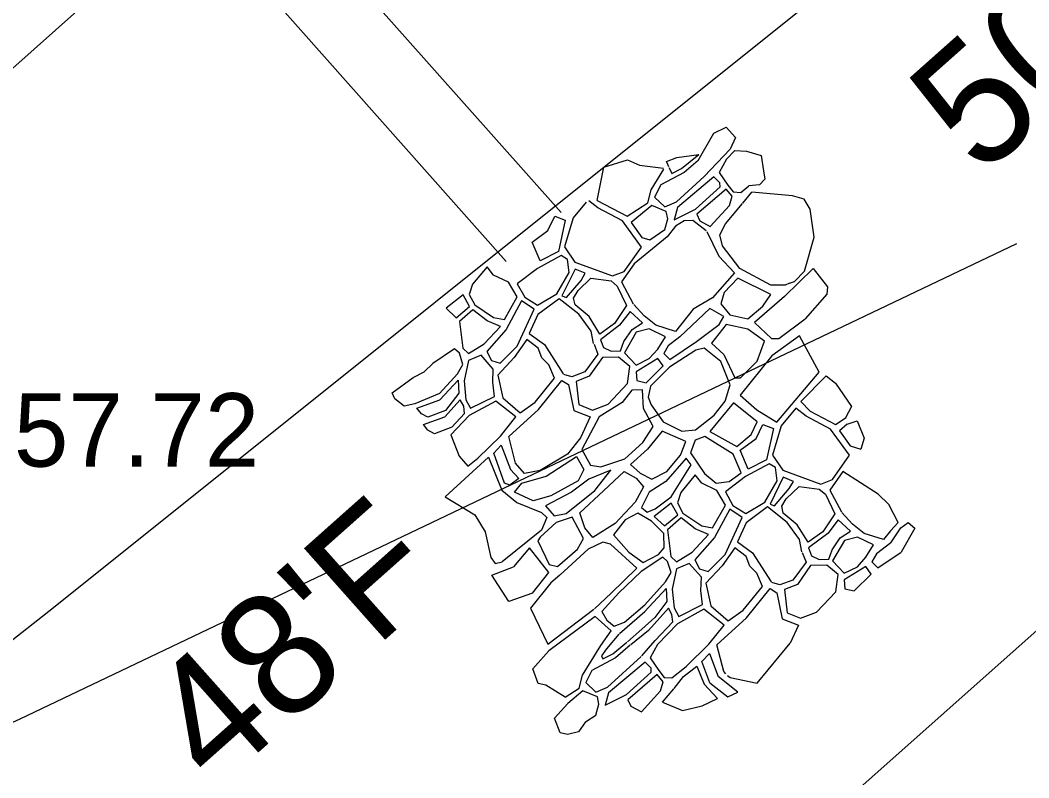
# Model space of a CAD drawing. Extents: x 49683 to 58852, y 49525 to 54803.
# Drawn here: x 55410.01 to 55451.25, y 53100.5 to 53131.47 of the extents above; entities that cross this region are included whole.
import ezdxf

# ---------------------------------------------------------------- set-up
doc = ezdxf.new("R2010")
doc.units = 0
for name, color, linetype in [('Level 13', 7, 'Continuous'), ('Level 15', 7, 'Continuous'), ('Level 18', 7, 'Continuous'), ('Level 32', 7, 'Continuous'), ('Level 33', 7, 'Continuous'), ('Level 48', 7, 'Continuous')]:
    doc.layers.add(name, color=color, linetype=linetype)

msp = doc.modelspace()

# ---------------------------------------------------------------- linework, layer by layer
at = {"layer": 'Level 13'}
msp.add_line((55456.917, 53171.479), (55307.435, 53038.607), dxfattribs=at)
at = {"layer": 'Level 15'}
for p, q in [((55413.981, 53144.019), (55432.128, 53123.603)), ((55411.739, 53142.026), (55429.886, 53121.61))]:
    msp.add_line(p, q, dxfattribs=at)
for points in [[(55437.74, 53125.732), (55438.374, 53126.848), (55438.882, 53127.095), (55439.265, 53126.671), (55439.046, 53126.197), (55437.984, 53125.083)], [(55436.54, 53125.476), (55436.491, 53125.573), (55436.434, 53125.691), (55436.862, 53125.848), (55437.766, 53125.981)], [(55436.54, 53125.447), (55436.602, 53125.319), (55436.651, 53125.197), (55437.056, 53125.406), (55437.766, 53125.981)], [(55437.726, 53125.956), (55437.657, 53125.896)], [(55439.23, 53126.139), (55438.895, 53125.786), (55438.593, 53125.238), (55438.949, 53124.725), (55439.161, 53124.445), (55439.474, 53124.423), (55439.811, 53124.696)], [(55439.23, 53126.139), (55439.716, 53126.117), (55440.313, 53125.931), (55440.412, 53125.314), (55440.453, 53124.966), (55440.243, 53124.733), (55439.811, 53124.696)], [(55433.608, 53124.097), (55433.883, 53125.456), (55434.845, 53125.765), (55435.339, 53125.538), (55436.314, 53125.412)], [(55437.74, 53125.732), (55437.166, 53125.246), (55436.21, 53124.731), (55435.952, 53124.228), (55436.368, 53123.837), (55436.846, 53124.045), (55437.984, 53125.083)], [(55433.608, 53124.097), (55434.836, 53123.455), (55435.682, 53124.007), (55435.817, 53124.534), (55436.333, 53125.371)], [(55439.566, 53123.988), (55439.922, 53124.434)], [(55441.47, 53120.717), (55441.674, 53120.792), (55442.086, 53121.211), (55442.475, 53122.594), (55442.315, 53123.749), (55442.074, 53124.147), (55441.597, 53124.291), (55439.922, 53124.434)], [(55433.152, 53124.033), (55432.618, 53123.391), (55432.262, 53122.202), (55432.69, 53121.578), (55434.233, 53121.016), (55434.711, 53121.201), (55435.41, 53122.194), (55434.64, 53123.259), (55433.636, 53123.797), (55433.264, 53124.08)], [(55441.47, 53120.717), (55441.291, 53120.631), (55440.703, 53120.631), (55439.444, 53121.322), (55438.731, 53122.245), (55438.616, 53122.696), (55438.848, 53123.137), (55439.55, 53123.972)], [(55438.059, 53122.862), (55437.519, 53123.274), (55437.164, 53123.262), (55436.808, 53123.053), (55436.465, 53122.612), (55435.116, 53121.507), (55434.6, 53120.772), (55435.077, 53119.876)], [(55438.085, 53122.836), (55438.573, 53121.815), (55439.224, 53121.143), (55438.32, 53120.114), (55437.532, 53119.661), (55436.806, 53118.747), (55436.009, 53118.998), (55435.527, 53119.376), (55435.103, 53119.85)], [(55441.268, 53120.177), (55442.435, 53121.311), (55443.025, 53120.566), (55443, 53120.274), (55442.106, 53119.265)], [(55433.46, 53118.253), (55433.36, 53118.749), (55432.859, 53119.446), (55432.051, 53120.083), (55431.18, 53119.432), (55430.824, 53118.66), (55431.449, 53118.207), (55432.211, 53117.017)], [(55441.268, 53120.177), (55440.04, 53119.108), (55440.732, 53118.458), (55441.026, 53118.458), (55442.106, 53119.265)], [(55427.156, 53116.201), (55427.893, 53117.016), (55428.117, 53117.396), (55427.972, 53117.854), (55427.771, 53118.032), (55426.888, 53117.439), (55426.525, 53117.094)], [(55433.475, 53118.227), (55433.637, 53117.821), (55433.099, 53117.093), (55432.561, 53116.892), (55432.238, 53116.989)], [(55427.156, 53116.201), (55426.141, 53115.779), (55425.708, 53115.695), (55425.325, 53115.985), (55425.224, 53116.234), (55426.079, 53116.868), (55426.525, 53117.094)], [(55441.926, 53115.874), (55442.969, 53116.936), (55443.348, 53116.635), (55443.999, 53115.674), (55443.765, 53115.207)], [(55427.169, 53115.944), (55427.915, 53116.748), (55427.948, 53116.222), (55427.402, 53115.507)], [(55427.402, 53115.507), (55426.682, 53115.235), (55426.416, 53115.382), (55426.235, 53115.614), (55427.169, 53115.944)], [(55427.661, 53114.832), (55428.181, 53115.385), (55428.148, 53115.686), (55428.003, 53115.943), (55427.381, 53115.252)], [(55428.319, 53113.235), (55428.727, 53113.564), (55429.655, 53114.47), (55430.282, 53115.253), (55429.456, 53115.9), (55428.371, 53115.307), (55427.624, 53114.518)], [(55441.926, 53115.874), (55442.319, 53115.481), (55443.348, 53114.944), (55443.785, 53115.229)], [(55427.661, 53114.832), (55426.951, 53114.564), (55426.685, 53114.71), (55426.504, 53114.943), (55427.381, 53115.252)], [(55443.832, 53114.956), (55443.507, 53114.686), (55443.947, 53114.074), (55444.392, 53113.938)], [(55443.832, 53114.956), (55444.234, 53115.087), (55444.515, 53114.387), (55444.392, 53113.938)], [(55427.624, 53114.518), (55427.959, 53113.64), (55428.319, 53113.235)], [(55429.156, 53113.599), (55427.385, 53111.979), (55428.605, 53111.249), (55429.02, 53110.557), (55429.261, 53109.497), (55429.437, 53109.257), (55429.713, 53109.328)], [(55429.156, 53113.599), (55429.7, 53112.262), (55430.321, 53111.746), (55431.332, 53111.347), (55431.543, 53111.137), (55431.321, 53110.62), (55429.713, 53109.328)], [(55443.646, 53113.022), (55443.112, 53112.26), (55443.588, 53111.365)], [(55445.601, 53110.593), (55445.91, 53110.928), (55445.537, 53111.677), (55445.089, 53112.094), (55443.646, 53113.022)], [(55441.971, 53109.742), (55441.872, 53110.237), (55441.37, 53110.935), (55440.563, 53111.571), (55439.692, 53110.921), (55439.336, 53110.148), (55439.96, 53109.696), (55440.723, 53108.506)], [(55445.601, 53110.593), (55445.318, 53110.236), (55444.52, 53110.487), (55444.038, 53110.864), (55443.615, 53111.339)], [(55445.61, 53110.104), (55446.022, 53110.723), (55446.323, 53110.934), (55446.592, 53110.702), (55446.028, 53109.716)], [(55430.96, 53108.04), (55431.63, 53108.895), (55430.834, 53109.902), (55430.185, 53109.12)], [(55433.489, 53107.408), (55434.18, 53108.044), (55435.221, 53109.061), (55434.149, 53110.043), (55433.836, 53110.132), (55433.233, 53109.841), (55432.094, 53108.802)], [(55445.61, 53110.104), (55445.023, 53109.648), (55444.834, 53109.333), (55445.086, 53109.081), (55446.028, 53109.716)], [(55441.986, 53109.715), (55442.149, 53109.309), (55441.61, 53108.581), (55441.073, 53108.38), (55440.749, 53108.477)], [(55430.96, 53108.04), (55429.992, 53107.704), (55429.299, 53108.785), (55430.185, 53109.12)], [(55432.077, 53108.785), (55431.706, 53108.466), (55430.871, 53107.436), (55431.58, 53105.966), (55433.471, 53107.39)], [(55434.519, 53106.395), (55435.554, 53107.297), (55436.426, 53108.236), (55436.459, 53107.711), (55435.956, 53107.051), (55435.43, 53106.57), (55434.84, 53106.056)], [(55438.871, 53104.742), (55438.782, 53104.847), (55438.498, 53105.932), (55439.712, 53107.04), (55440.672, 53108.232), (55440.946, 53108.064), (55441.166, 53107), (55441.83, 53106.737), (55441.495, 53106.005)], [(55435.431, 53105.484), (55435.977, 53106.113), (55436.693, 53106.873), (55436.66, 53107.175), (55436.515, 53107.432), (55435.698, 53106.526), (55434.975, 53105.939)], [(55432.29, 53103.792), (55432.865, 53104.167), (55433, 53104.694), (55433.749, 53105.908), (55434.178, 53106.508), (55433.517, 53107.096), (55431.622, 53105.682)], [(55434.494, 53106.37), (55433.981, 53105.773), (55433.785, 53105.479), (55433.834, 53105.356), (55434.238, 53105.565), (55434.821, 53106.038)], [(55432.29, 53103.792), (55431.498, 53104.285), (55431.195, 53104.358), (55430.973, 53104.954), (55431.622, 53105.682)], [(55434.95, 53105.914), (55434.348, 53105.406), (55433.392, 53104.89), (55433.134, 53104.388), (55433.55, 53103.996), (55434.028, 53104.205), (55435.405, 53105.459)], [(55438.934, 53104.683), (55439.043, 53104.598), (55440.141, 53104.369), (55441.495, 53106.005)], [(55438.205, 53104.375), (55437.886, 53105.257), (55438.192, 53105.584), (55438.556, 53104.633)], [(55436.748, 53104.147), (55437.138, 53104.635), (55437.675, 53105.067), (55437.977, 53104.326)], [(55435.412, 53103.19), (55436.197, 53104.048), (55436.308, 53104.428), (55436.063, 53104.722), (55434.861, 53103.691), (55434.983, 53103.422), (55435.412, 53103.19)], [(55438.205, 53104.375), (55438.953, 53103.807), (55439.356, 53104.002), (55438.556, 53104.633)], [(55433.133, 53102.782), (55433.549, 53103.065), (55433.672, 53103.506), (55433.612, 53103.812), (55433.024, 53104.057), (55432.401, 53103.542)], [(55436.282, 53103.596), (55436.733, 53104.132)], [(55437.089, 53103.246), (55437.896, 53103.435), (55438.518, 53103.736), (55437.977, 53104.326)], [(55436.282, 53103.596), (55437.089, 53103.246)], [(55433.133, 53102.782), (55432.834, 53102.376), (55432.389, 53102.27), (55432.085, 53102.342), (55431.863, 53102.939), (55432.401, 53103.542)]]:
    msp.add_lwpolyline(points, dxfattribs=at)
for points in [[(55438.379, 53125.064), (55436.883, 53123.813), (55436.747, 53123.31), (55437.618, 53123.74), (55438.636, 53124.66), (55438.623, 53124.819)], [(55438.88, 53124.562), (55437.679, 53123.532), (55437.801, 53123.262), (55438.229, 53123.03), (55439.014, 53123.889), (55439.125, 53124.269)], [(55434.995, 53123.198), (55435.435, 53122.586), (55435.754, 53122.488), (55436.367, 53122.905), (55436.49, 53123.347), (55436.429, 53123.653), (55435.841, 53123.897)], [(55431.871, 53123.452), (55432.3, 53123.293), (55432.016, 53122.006), (55431.269, 53121.625), (55430.939, 53122.397), (55431.589, 53122.876)], [(55432.127, 53121.847), (55431.158, 53121.319), (55430.336, 53120.693), (55430.642, 53120.142), (55431.169, 53119.812), (55431.953, 53120.278), (55432.457, 53121.149), (55432.384, 53121.688)], [(55430.336, 53120.154), (55429.981, 53120.754), (55429.369, 53121.047), (55429.1, 53121.39), (55428.511, 53120.679), (55428.376, 53120.25), (55428.596, 53119.834), (55429.367, 53119.308), (55429.808, 53119.235)], [(55432.702, 53121.296), (55432.161, 53120.193), (55432.345, 53120.132), (55432.946, 53120.831), (55433.118, 53121.125)], [(55434.807, 53119.804), (55434.317, 53119.068), (55433.716, 53118.639), (55433.275, 53119.349), (55432.7, 53119.826), (55432.639, 53120.108), (55432.823, 53120.414), (55433.351, 53120.917), (55434.171, 53120.808), (55434.428, 53120.6)], [(55440.703, 53120.253), (55439.36, 53120.923), (55438.792, 53120.335), (55438.666, 53119.873), (55439.033, 53119.422), (55439.767, 53119.255), (55440.377, 53119.78)], [(55428.12, 53120.234), (55427.427, 53119.696), (55427.839, 53119.306), (55428.387, 53119.765)], [(55430.51, 53119.991), (55429.883, 53118.828), (55429.089, 53117.922), (55429.279, 53117.553), (55429.636, 53117.442), (55430.33, 53118.136), (55431.024, 53119.656)], [(55438.781, 53119.358), (55438.204, 53119.683), (55436.985, 53118.527), (55436.512, 53118.159), (55436.323, 53117.844), (55436.574, 53117.592), (55437.667, 53118.328), (55438.591, 53119.022)], [(55428.521, 53119.631), (55427.973, 53119.15), (55428.106, 53118.055), (55428.341, 53117.843), (55428.978, 53118.235), (55429.649, 53118.95), (55429.102, 53119.184)], [(55434.949, 53119.553), (55434.518, 53118.997), (55433.741, 53118.408), (55433.856, 53118.083), (55434.171, 53117.936), (55434.559, 53117.947), (55434.696, 53118.336), (55435.033, 53118.819), (55435.453, 53119.092)], [(55436.397, 53118.526), (55435.736, 53118.851), (55435.2, 53118.714), (55434.717, 53117.874), (55435.199, 53117.37), (55435.734, 53117.633), (55436.081, 53118.022)], [(55440.449, 53118.342), (55439.767, 53118.835), (55438.875, 53119.033), (55438.276, 53118.266), (55438.779, 53117.805), (55439.229, 53116.85), (55439.46, 53116.85), (55440.143, 53117.533)], [(55430.721, 53118.415), (55430.206, 53117.677), (55429.535, 53116.962), (55429.746, 53116.035), (55430.449, 53115.421), (55431.064, 53115.857), (55431.859, 53116.83), (55431.625, 53117.377), (55431.335, 53117.668), (55431.19, 53118.058)], [(55441.882, 53118.568), (55440.741, 53117.746), (55439.453, 53116.14), (55440.126, 53115.54), (55440.946, 53115.039), (55442.688, 53117.075)], [(55437.981, 53118.056), (55437.635, 53117.982), (55436.563, 53117.288), (55435.786, 53116.51), (55435.691, 53116.059), (55435.816, 53115.744), (55436.298, 53115.052), (55437.064, 53114.664), (55437.631, 53114.728), (55438.388, 53115.317), (55438.84, 53115.894), (55439.04, 53116.556), (55438.663, 53117.521)], [(55428.854, 53117.776), (55428.34, 53117.552), (55428.161, 53116.725), (55428.238, 53115.955), (55428.427, 53115.609), (55429.4, 53116.09), (55429.334, 53116.671), (55429.357, 53117.207)], [(55433.816, 53117.684), (55433.278, 53116.914), (55432.751, 53116.702), (55432.855, 53115.754), (55433.413, 53115.533), (55434.056, 53115.777), (55434.848, 53116.61), (55434.943, 53117.316), (55434.48, 53117.695)], [(55436.081, 53117.644), (55435.199, 53117.097), (55435.219, 53116.741), (55435.607, 53116.647), (55436.301, 53117.34)], [(55432.161, 53116.744), (55432.434, 53116.576), (55432.655, 53115.511), (55433.318, 53115.249), (55432.927, 53114.395), (55432.389, 53113.73), (55431.271, 53113.054), (55430.628, 53112.938), (55430.27, 53113.359), (55429.987, 53114.444), (55431.2, 53115.552)], [(55435.027, 53116.347), (55434.626, 53115.84), (55433.687, 53115.26), (55432.979, 53113.921), (55433.326, 53113.278), (55433.758, 53113.205), (55434.739, 53113.533), (55435.477, 53114.208), (55435.9, 53114.862), (55435.5, 53115.599), (55435.459, 53116.358)], [(55439.183, 53115.821), (55438.214, 53114.656), (55439.316, 53114.045), (55439.904, 53114.535), (55440.15, 53115.05)], [(55443.922, 53113.682), (55443.151, 53114.747), (55442.147, 53115.285), (55441.731, 53115.603), (55441.13, 53114.88), (55440.773, 53113.691), (55441.201, 53113.067), (55442.744, 53112.505), (55443.222, 53112.689)], [(55440.383, 53114.94), (55440.811, 53114.781), (55440.528, 53113.495), (55439.78, 53113.114), (55439.45, 53113.885), (55440.1, 53114.364)], [(55436.258, 53114.672), (55435.667, 53113.934), (55434.96, 53113.311), (55435.36, 53112.954), (55435.845, 53112.701), (55436.456, 53113.018), (55437.005, 53113.693), (55437.227, 53114.252)], [(55439.486, 53112.967), (55439.168, 53113.726), (55438.005, 53114.447), (55437.613, 53114.3), (55437.416, 53113.785), (55437.991, 53112.94), (55438.469, 53112.537), (55439.008, 53112.611)], [(55429.681, 53114.096), (55430.059, 53113.106), (55430.396, 53112.727), (55430.027, 53112.463), (55429.816, 53112.547), (55429.375, 53113.769)], [(55432.758, 53113.636), (55433.063, 53113.099), (55432.83, 53112.635), (55431.713, 53112.022), (55430.985, 53111.821), (55430.227, 53112.178), (55430.522, 53112.537), (55431.524, 53112.823)], [(55437.248, 53113.566), (55436.409, 53112.616), (55435.727, 53112.179), (55435.413, 53111.553), (55435.648, 53111.363), (55435.972, 53111.487), (55436.632, 53111.99), (55437.449, 53113.298)], [(55434.169, 53113.068), (55433.263, 53112.709), (55432.556, 53112.171), (55431.491, 53111.611), (55431.849, 53111.211), (55432.334, 53111.296), (55433.515, 53112.245)], [(55440.638, 53113.335), (55439.67, 53112.808), (55438.848, 53112.182), (55439.154, 53111.631), (55439.68, 53111.301), (55440.465, 53111.767), (55440.968, 53112.637), (55440.895, 53113.176)], [(55434.707, 53113.016), (55435.202, 53112.753), (55435.496, 53112.395), (55435.158, 53111.763), (55434.335, 53110.897), (55433.428, 53110.327), (55433.102, 53110.717), (55432.892, 53111.328), (55433.863, 53112.235)], [(55438.847, 53111.643), (55438.493, 53112.243), (55437.88, 53112.536), (55437.611, 53112.879), (55437.022, 53112.167), (55436.887, 53111.738), (55437.107, 53111.322), (55437.878, 53110.796), (55438.319, 53110.723)], [(55441.213, 53112.785), (55440.673, 53111.681), (55440.857, 53111.62), (55441.458, 53112.319), (55441.63, 53112.614)], [(55443.319, 53111.292), (55442.828, 53110.557), (55442.227, 53110.127), (55441.787, 53110.837), (55441.212, 53111.315), (55441.151, 53111.596), (55441.335, 53111.903), (55441.862, 53112.406), (55442.683, 53112.296), (55442.94, 53112.088)], [(55436.631, 53111.722), (55435.938, 53111.185), (55436.351, 53110.794), (55436.899, 53111.253)], [(55439.022, 53111.479), (55438.395, 53110.316), (55437.601, 53109.41), (55437.79, 53109.042), (55438.148, 53108.931), (55438.841, 53109.624), (55439.536, 53111.144)], [(55432.586, 53111.148), (55431.933, 53110.937), (55431.268, 53110.335), (55431.184, 53110.188), (55431.646, 53109.219), (55431.983, 53109.135), (55432.796, 53109.842), (55433.038, 53110.274)], [(55436.35, 53109.901), (55436.328, 53110.482), (55435.826, 53110.984), (55435.268, 53111.318), (55434.742, 53111.038), (55434.273, 53110.435), (55434.897, 53109.72), (55435.478, 53109.296), (55436.115, 53109.621)], [(55437.033, 53111.119), (55436.485, 53110.638), (55436.618, 53109.543), (55436.852, 53109.331), (55437.489, 53109.723), (55438.16, 53110.439), (55437.613, 53110.673)], [(55443.461, 53111.042), (55443.03, 53110.485), (55442.252, 53109.896), (55442.368, 53109.571), (55442.682, 53109.425), (55443.071, 53109.435), (55443.208, 53109.824), (55443.544, 53110.307), (55443.964, 53110.581)], [(55444.908, 53110.015), (55444.247, 53110.34), (55443.712, 53110.202), (55443.228, 53109.362), (55443.71, 53108.859), (55444.246, 53109.122), (55444.593, 53109.511)], [(55439.232, 53109.904), (55438.718, 53109.166), (55438.047, 53108.45), (55438.258, 53107.523), (55438.961, 53106.909), (55439.576, 53107.346), (55440.37, 53108.319), (55440.136, 53108.866), (55439.846, 53109.156), (55439.701, 53109.547)], [(55436.283, 53109.521), (55435.399, 53108.928), (55434.493, 53108.066), (55433.788, 53107.295), (55434, 53106.948), (55434.302, 53106.692), (55434.715, 53106.86), (55435.554, 53107.565), (55436.404, 53108.504), (55436.628, 53108.884), (55436.483, 53109.342)], [(55437.366, 53109.265), (55436.852, 53109.041), (55436.672, 53108.214), (55436.749, 53107.443), (55436.939, 53107.097), (55437.911, 53107.579), (55437.845, 53108.159), (55437.868, 53108.696)], [(55442.328, 53109.172), (55441.789, 53108.402), (55441.262, 53108.191), (55441.367, 53107.243), (55441.925, 53107.022), (55442.568, 53107.265), (55443.359, 53108.099), (55443.455, 53108.805), (55442.992, 53109.184)], [(55444.592, 53109.133), (55443.71, 53108.586), (55443.731, 53108.229), (55444.119, 53108.135), (55444.813, 53108.829)], [(55438.793, 53106.742), (55437.967, 53107.389), (55436.883, 53106.795), (55436.077, 53105.945), (55435.775, 53105.397), (55436.132, 53104.884), (55436.344, 53104.605), (55436.657, 53104.583), (55437.238, 53105.053), (55438.167, 53105.959)], [(55435.561, 53105.224), (55434.065, 53103.972), (55433.93, 53103.47), (55434.8, 53103.899), (55435.818, 53104.82), (55435.806, 53104.979)]]:
    msp.add_lwpolyline(points, close=True, dxfattribs=at)
at = {"layer": 'Level 18'}
for p, q in [((55411.368, 53107.463), (55442.646, 53132.484)), ((55410.01, 53102.914), (55450.767, 53122.333)), ((55409.258, 53105.797), (55411.368, 53107.463))]:
    msp.add_line(p, q, dxfattribs=at)
msp.add_arc((55399.585, 53124.795), 24.237, 223.1929, 295.4748, dxfattribs=at)
at = {"layer": 'Level 33'}
msp.add_line((54231.595, 52022.104), (55608.96, 53246.421), dxfattribs=at)

# ---------------------------------------------------------------- texts
at = {"layer": 'Level 32'}
msp.add_text('257.72', height=3, dxfattribs=at).set_placement((55407.52, 53113.22))
at = {"layer": 'Level 48'}
for s, p in [("50'F", (55449.289, 53125.01)), ("48'F", (55418.012, 53099.989))]:
    msp.add_text(s, height=5, rotation=41.6334, dxfattribs=at).set_placement(p)

doc.saveas('drawing.dxf')
